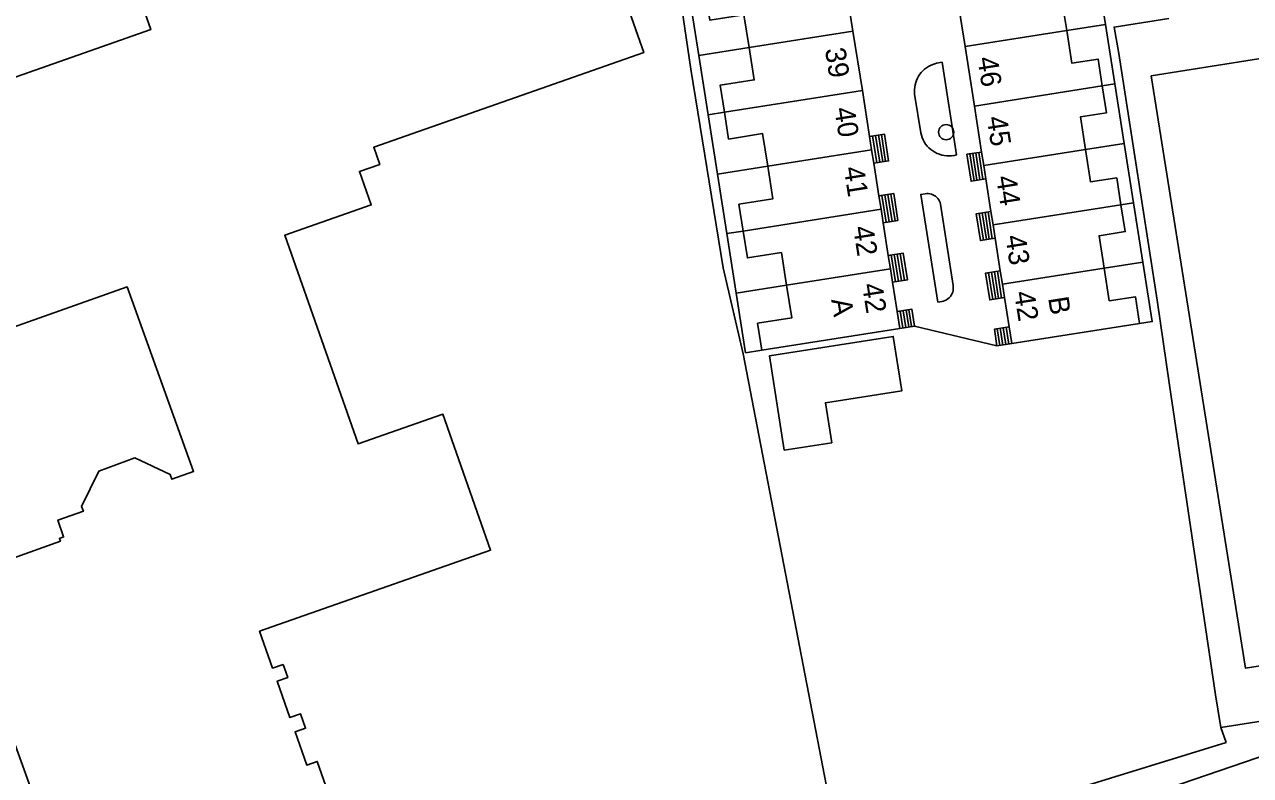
# Model space of a CAD drawing. Extents: x 122462 to 123306, y 485548 to 486417.
# Drawn here: x 122924.9 to 123015, y 485988.9 to 486044.1 of the extents above; entities that cross this region are included whole.
import ezdxf

# ---------------------------------------------------------------- set-up
doc = ezdxf.new("R2010")
doc.units = 0
for name, color, linetype in [('B-WE-IE-MEUBILAIR_WEGMEUBILAIR_VERKEERSBORD-S', 7, 'Continuous'), ('Level 1', 7, 'Continuous'), ('Level 17', 7, 'Continuous'), ('Level 19', 7, 'Continuous'), ('Level 2', 7, 'Continuous'), ('Level 22', 7, 'Continuous'), ('Level 31', 7, 'Continuous'), ('Level 33', 7, 'Continuous'), ('Level 4', 7, 'Continuous'), ('Level 53', 7, 'Continuous'), ('N werkgrens', 7, 'Continuous')]:
    doc.layers.add(name, color=color, linetype=linetype)

msp = doc.modelspace()

# ---------------------------------------------------------------- linework, layer by layer
at = {"layer": 'Level 1'}
for p, q in [((122985.109, 486048.018), (122985.796, 486043.653)), ((122994.036, 486042.511), (122993.349, 486046.881)), ((122985.796, 486043.653), (122986.484, 486039.287)), ((122994.723, 486038.141), (122994.036, 486042.511)), ((122986.484, 486039.287), (122987.015, 486035.909)), ((122995.255, 486034.759), (122994.723, 486038.141)), ((122987.015, 486035.909), (122987.17, 486034.92)), ((122987.17, 486034.92), (122987.326, 486033.934)), ((122995.41, 486033.771), (122995.255, 486034.759)), ((122987.326, 486033.934), (122987.705, 486031.53)), ((122995.565, 486032.784), (122995.41, 486033.771)), ((122995.942, 486030.389), (122995.565, 486032.784)), ((122987.705, 486031.53), (122987.861, 486030.542)), ((122987.861, 486030.542), (122988.016, 486029.555)), ((122996.097, 486029.401), (122995.942, 486030.389)), ((122988.016, 486029.555), (122988.395, 486027.15)), ((122996.252, 486028.414), (122996.097, 486029.401)), ((122996.629, 486026.019), (122996.252, 486028.414)), ((122988.395, 486027.15), (122988.55, 486026.162)), ((122988.55, 486026.162), (122988.706, 486025.175)), ((122988.706, 486025.175), (122989.046, 486023.018)), ((122996.784, 486025.031), (122996.629, 486026.019)), ((122996.939, 486024.044), (122996.784, 486025.031)), ((122997.277, 486021.896), (122996.939, 486024.044)), ((122989.046, 486023.018), (122989.24, 486021.783)), ((122989.24, 486021.783), (122979.099, 486020.186)), ((122997.469, 486020.66), (122997.277, 486021.896)), ((123006.872, 486022.139), (122997.469, 486020.66))]:
    msp.add_line(p, q, dxfattribs=at)
for points in [[(122909.043, 486034.951), (122934.172, 486043.77), (122928.744, 486059.24), (122925.558, 486060.77), (122920.657, 486059.05)], [(123002.75, 486048.359), (123003.061, 486046.384), (123001.139, 486046.082), (123001.516, 486043.687)], [(122978.157, 486042.45), (122977.78, 486044.84), (122975.278, 486044.446), (122974.968, 486046.421)], [(122969.221, 486045.484), (122970.417, 486042.075), (122950.562, 486035.109), (122951.004, 486033.849), (122949.512, 486033.326), (122950.376, 486030.864), (122944.024, 486028.635), (122949.413, 486013.282), (122955.649, 486015.47), (122959.158, 486005.468), (122942.173, 485999.509), (122943.124, 485996.798), (122943.899, 485997.07)], [(123001.516, 486043.687), (123001.892, 486041.293), (123003.813, 486041.595), (123004.124, 486039.619)], [(123036.936, 486000.318), (123014.656, 485996.778), (123007.729, 486040.36), (123030.009, 486043.9)], [(122976.342, 486037.69), (122976.031, 486039.666), (122978.533, 486040.06), (122978.157, 486042.45)], [(123004.124, 486039.619), (123004.434, 486037.644), (123002.513, 486037.342), (123002.889, 486034.947)], [(122979.533, 486033.717), (122979.156, 486036.109), (122976.653, 486035.715), (122976.342, 486037.69)], [(123002.889, 486034.947), (123003.265, 486032.553), (123005.187, 486032.855), (123005.498, 486030.879)], [(122977.72, 486028.945), (122977.409, 486030.921), (122979.911, 486031.315), (122979.533, 486033.717)], [(123005.498, 486030.879), (123005.809, 486028.904), (123003.887, 486028.602), (123004.264, 486026.207)], [(122980.911, 486024.959), (122980.533, 486027.364), (122978.031, 486026.97), (122977.72, 486028.945)], [(123004.264, 486026.207), (123004.64, 486023.813), (123006.561, 486024.115), (123006.872, 486022.139)], [(122928.903, 485987.214), (122925.986, 485986.162), (122919.786, 486003.35), (122927.526, 486006.135), (122927.453, 486006.334), (122927.763, 486006.439), (122927.347, 486007.679), (122929.213, 486008.337), (122929.077, 486008.687), (122930.344, 486011.27), (122933.003, 486012.254), (122935.587, 486011.038), (122935.716, 486010.68), (122937.315, 486011.257), (122932.421, 486024.831), (122922.45, 486021.312), (122921.27, 486024.643), (122908.263, 486020.04)], [(122979.099, 486020.186), (122978.787, 486022.162), (122981.289, 486022.556), (122980.911, 486024.959)], [(123039.88, 486010.079), (123041.407, 485998.31), (123044.363, 485998.693), (123045.045, 485993.433), (123025.056, 485986.593), (123022.952, 485992.743), (123008.995, 485987.967), (123011.1, 485981.817), (122978.059, 485970.509)], [(122943.899, 485997.07), (122944.237, 485996.106), (122943.463, 485995.834), (122944.402, 485993.158), (122945.177, 485993.429), (122945.549, 485992.368), (122944.775, 485992.096), (122945.631, 485989.656), (122946.406, 485989.928), (122948.413, 485984.209), (122937.01, 485980.207)]]:
    msp.add_lwpolyline(points, dxfattribs=at)
at = {"layer": 'Level 17'}
msp.add_line((122996.385, 486020.491), (122990.327, 486021.954), dxfattribs=at)
for points in [[(122992.868, 486034.474), (122992.685, 486034.479), (122992.503, 486034.5), (122992.324, 486034.537), (122992.149, 486034.59), (122991.979, 486034.657), (122991.816, 486034.739), (122991.66, 486034.836), (122991.514, 486034.945), (122991.377, 486035.067), (122991.252, 486035.2), (122991.139, 486035.343), (122991.038, 486035.496), (122990.952, 486035.657), (122990.88, 486035.825), (122990.823, 486035.999), (122990.781, 486036.177), (122990.33, 486039.017), (122990.317, 486039.188), (122990.318, 486039.36), (122990.333, 486039.532), (122990.363, 486039.701), (122990.406, 486039.867), (122990.463, 486040.029), (122990.534, 486040.186), (122990.617, 486040.337), (122990.713, 486040.48), (122990.82, 486040.614), (122990.937, 486040.739), (122991.065, 486040.854), (122991.202, 486040.958), (122991.347, 486041.051), (122991.499, 486041.13), (122991.658, 486041.197), (122991.821, 486041.251), (122991.946, 486041.282), (122992.346, 486041.357), (122993.409, 486034.554), (122993.231, 486034.512), (122993.05, 486034.485), (122992.868, 486034.474)], [(122992.025, 486023.724), (122990.777, 486031.641), (122991.099, 486031.691), (122991.214, 486031.704), (122991.331, 486031.702), (122991.446, 486031.688), (122991.558, 486031.659), (122991.667, 486031.618), (122991.77, 486031.564), (122991.866, 486031.499), (122991.953, 486031.422), (122992.031, 486031.336), (122992.099, 486031.242), (122992.154, 486031.14), (122992.198, 486031.032), (122992.228, 486030.92), (122993.16, 486024.946), (122993.174, 486024.823), (122993.174, 486024.7), (122993.158, 486024.577), (122993.128, 486024.458), (122993.083, 486024.343), (122993.026, 486024.234), (122992.955, 486024.132), (122992.872, 486024.04), (122992.779, 486023.959), (122992.677, 486023.89), (122992.568, 486023.833), (122992.452, 486023.79), (122992.332, 486023.761), (122992.025, 486023.724)]]:
    msp.add_lwpolyline(points, dxfattribs=at)
at = {"layer": 'Level 19'}
for p, q in [((123003.674, 486048.504), (123004.361, 486044.134)), ((122974.454, 486041.867), (122973.766, 486046.232)), ((123004.361, 486044.134), (123001.516, 486043.687)), ((123004.361, 486044.134), (123005.048, 486039.764)), ((122978.157, 486042.45), (122974.454, 486041.867)), ((122975.141, 486037.501), (122974.454, 486041.867)), ((123005.048, 486039.764), (123004.124, 486039.619)), ((123005.048, 486039.764), (123005.735, 486035.394)), ((122976.342, 486037.69), (122975.141, 486037.501)), ((122975.829, 486033.134), (122975.141, 486037.501)), ((123005.735, 486035.394), (123002.889, 486034.947)), ((123005.735, 486035.394), (123006.422, 486031.024)), ((122979.533, 486033.717), (122975.829, 486033.134)), ((122976.519, 486028.756), (122975.829, 486033.134)), ((123006.422, 486031.024), (123005.498, 486030.879)), ((123006.422, 486031.024), (123007.109, 486026.654)), ((122977.72, 486028.945), (122976.519, 486028.756)), ((122977.208, 486024.376), (122976.519, 486028.756)), ((123004.264, 486026.207), (123007.109, 486026.654)), ((122977.208, 486024.376), (122980.911, 486024.959)), ((122985.011, 485982.071), (122977.728, 486019.917))]:
    msp.add_line(p, q, dxfattribs=at)
for points in [[(123007.109, 486026.654), (123007.796, 486022.284), (123006.872, 486022.139)], [(122979.099, 486020.186), (122977.898, 486019.997), (122977.208, 486024.376)]]:
    msp.add_lwpolyline(points, dxfattribs=at)
at = {"layer": 'Level 2'}
msp.add_lwpolyline([(122980.742, 486012.824), (122984.233, 486013.374), (122983.77, 486016.316), (122989.39, 486017.201), (122988.762, 486021.192), (122979.65, 486019.757), (122980.742, 486012.824)], dxfattribs=at)
at = {"layer": 'Level 22'}
msp.add_line((123013.24, 485991.309), (123012.85, 485992.419), dxfattribs=at)
for points in [[(123012.85, 485992.419), (123012.46, 485994.829), (123009.07, 486017.619), (123008.163, 486023.864), (123005.34, 486042.009), (123004.99, 486043.949), (123009.03, 486044.579)], [(123012.85, 485992.419), (123033.58, 485995.679), (123037.574, 485996.301), (123036.936, 486000.318)]]:
    msp.add_lwpolyline(points, dxfattribs=at)
at = {"layer": 'Level 31'}
for p, q in [((122990.327, 486021.954), (122989.24, 486021.783)), ((122997.469, 486020.66), (122996.385, 486020.491))]:
    msp.add_line(p, q, dxfattribs=at)
for points in [[(122987.015, 486035.909), (122988.102, 486036.08), (122988.414, 486034.105), (122987.326, 486033.934)], [(122995.565, 486032.784), (122994.479, 486032.613), (122994.169, 486034.588), (122995.255, 486034.759)], [(122987.705, 486031.53), (122988.792, 486031.701), (122989.103, 486029.726), (122988.016, 486029.555)], [(122996.252, 486028.414), (122995.167, 486028.243), (122994.856, 486030.218), (122995.942, 486030.389)], [(122988.395, 486027.15), (122989.482, 486027.321), (122989.793, 486025.346), (122988.706, 486025.175)], [(122996.939, 486024.044), (122995.854, 486023.873), (122995.543, 486025.848), (122996.629, 486026.019)], [(122989.046, 486023.018), (122990.132, 486023.189), (122990.327, 486021.954)], [(122996.385, 486020.491), (122996.191, 486021.725), (122997.277, 486021.896)]]:
    msp.add_lwpolyline(points, dxfattribs=at)
at = {"layer": 'Level 33'}
for p, q in [((122987.45, 486035.977), (122987.762, 486034.003)), ((122987.667, 486036.012), (122987.979, 486034.037)), ((122987.885, 486036.046), (122988.197, 486034.071)), ((122987.233, 486035.943), (122987.545, 486033.968)), ((122994.696, 486032.647), (122994.386, 486034.622)), ((122994.914, 486032.681), (122994.604, 486034.656)), ((122995.131, 486032.716), (122994.821, 486034.691)), ((122995.348, 486032.75), (122995.038, 486034.725)), ((122987.923, 486031.564), (122988.234, 486029.589)), ((122988.14, 486031.598), (122988.451, 486029.623)), ((122988.357, 486031.633), (122988.668, 486029.658)), ((122988.575, 486031.667), (122988.886, 486029.692)), ((122995.384, 486028.277), (122995.073, 486030.252)), ((122995.602, 486028.312), (122995.291, 486030.286)), ((122995.819, 486028.346), (122995.508, 486030.321)), ((122996.036, 486028.38), (122995.725, 486030.355)), ((122988.613, 486027.184), (122988.924, 486025.209)), ((122988.83, 486027.218), (122989.141, 486025.243)), ((122989.047, 486027.253), (122989.358, 486025.278)), ((122989.265, 486027.287), (122989.576, 486025.312)), ((122996.071, 486023.907), (122995.76, 486025.882)), ((122996.289, 486023.942), (122995.978, 486025.916)), ((122996.506, 486023.976), (122996.195, 486025.951)), ((122996.723, 486024.01), (122996.412, 486025.985)), ((122989.263, 486023.052), (122989.458, 486021.817)), ((122989.48, 486023.086), (122989.675, 486021.851)), ((122989.697, 486023.12), (122989.892, 486021.886)), ((122989.915, 486023.155), (122990.11, 486021.92)), ((122996.602, 486020.525), (122996.408, 486021.759)), ((122996.82, 486020.559), (122996.626, 486021.793)), ((122997.037, 486020.593), (122996.843, 486021.828)), ((122997.254, 486020.627), (122997.06, 486021.862))]:
    msp.add_line(p, q, dxfattribs=at)
at = {"layer": 'Level 4'}
for p, q in [((122978.157, 486042.45), (122985.796, 486043.653)), ((123001.516, 486043.687), (122994.036, 486042.511)), ((123004.124, 486039.619), (122994.723, 486038.141)), ((122976.342, 486037.69), (122986.484, 486039.287)), ((122979.533, 486033.717), (122987.17, 486034.92)), ((123002.889, 486034.947), (122995.41, 486033.771)), ((123005.498, 486030.879), (122996.097, 486029.401)), ((122977.72, 486028.945), (122987.861, 486030.542)), ((122980.911, 486024.959), (122988.55, 486026.162)), ((123004.264, 486026.207), (122996.784, 486025.031))]:
    msp.add_line(p, q, dxfattribs=at)
at = {"layer": 'Level 53'}
msp.add_circle((122992.645, 486036.22), 0.56, dxfattribs=at)
at = {"layer": 'N werkgrens'}
for points in [[(122977.728, 486019.917), (122976.25, 486026.249), (122973.88, 486040.859), (122971.68, 486055.829), (122969.43, 486069.689), (122967.7, 486081.919), (122967.058, 486085.657)], [(122985.011, 485982.071), (122994.143, 485985.324), (122995.54, 485985.809), (123001.79, 485987.799), (123013.24, 485991.309)]]:
    msp.add_lwpolyline(points, dxfattribs=at)

# ---------------------------------------------------------------- texts
at = {"layer": 'B-WE-IE-MEUBILAIR_WEGMEUBILAIR_VERKEERSBORD-S'}
for s, rotation, p in [('39', 278.94914, (122983.732, 486042.324)), ('46', 278.93327, (122994.933, 486041.667)), ('40', 278.94914, (122984.42, 486037.955)), ('45', 278.93327, (122995.618, 486037.297)), ('41', 278.94914, (122985.107, 486033.59)), ('44', 278.93327, (122996.305, 486032.927)), ('42', 278.94914, (122985.796, 486029.22)), ('43', 278.93327, (122996.991, 486028.557)), ('42', 278.94914, (122986.454, 486025.011)), ('42', 278.93327, (122997.638, 486024.427)), ('A', 278.94914, (122984.19, 486023.896)), ('B', 278.93327, (123000.142, 486024.018))]:
    msp.add_text(s, height=1.5, rotation=rotation, dxfattribs=at).set_placement(p)

doc.saveas('drawing.dxf')
